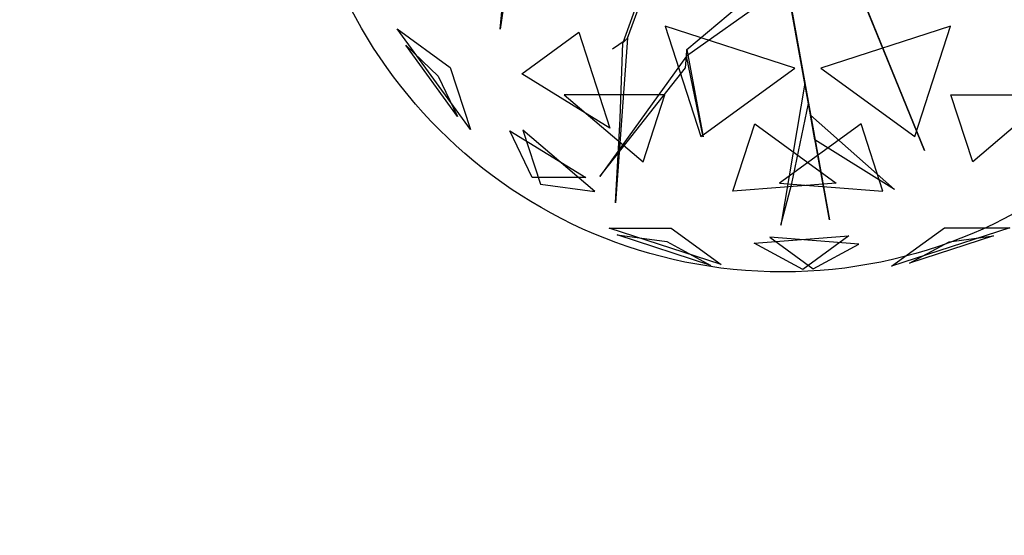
# Model space of a CAD drawing. Extents: x 22936 to 50368, y -4877 to 31080.
# Tile 321 of 601: x 46729 to 47109, y 3008 to 3207. Entities that reach past the tile are written whole.
import ezdxf

# ---------------------------------------------------------------- set-up
doc = ezdxf.new("R2010")
doc.units = 0
doc.layers.get('0').update_dxf_attribs({"linetype": 'CONTINUOUS'})
for name, color, linetype in [('00_TRACE_ARBRE', 3, 'CONTINUOUS'), ('00_TRACE_RDC', 241, 'CONTINUOUS'), ('08_AMENAGEMENTS_EXTERIEURS', 253, 'CONTINUOUS'), ('09_VEGETATION', 134, 'CONTINUOUS')]:
    doc.layers.add(name, color=color, linetype=linetype)

# ---------------------------------------------------------------- blocks, each defined once
blk = doc.blocks.new('TREE_GEOMETRIC_ROUND')
at = {"color": 7}
for p, q in [((-1025.8, -425.7, 3546.1), (-1094.1, -911.7, 4205.1)), ((-1094.1, -911.7, 4205.1), (-1050.3, -449.3, 3561.8)), ((-478.7, -568.3, 2844.8), (-620.7, -965, 2843.8)), ((-603.6, -946.7, 2786.3), (-453, -540.8, 2771.6)), ((-373.5, -991.1, 4105.7), (4, -672.1, 3415.3)), ((176, -1648.4, 3593.2), (2.2, -680.5, 3357.8)), ((2.2, -680.5, 3415.3), (176, -1648.4, 3593.2)), ((-2.2, -751.4, 3415.3), (-375.4, -1016.1, 4074.4)), ((376.1, -970, 4937.4), (292.4, -764.7, 4383)), ((297.1, -776.3, 4325.4), (543.6, -1380.7, 4586.9)), ((297.1, -776.3, 4335.9), (412.5, -1059.2, 5099.5)), ((447.2, -1144.4, 4555.6), (314.5, -818.9, 4398.6)), ((-1209.6, -1299.5, 3736.8), (-1491.6, -911.3, 3736.8)), ((-1491.6, -911.3, 3736.8), (-1287.6, -1059.6, 3316.1)), ((43.2, -1062.8, 5468.4), (-458, -899.9, 5468.4)), ((-458, -899.9, 5468.4), (-319.5, -1326.2, 5178.3)), ((644.2, -899.9, 2392.4), (143.1, -1062.8, 2392.4)), ((505.7, -1326.2, 2682.5), (644.2, -899.9, 2392.4)), ((-1011.6, -1084.4, 4958.5), (-790.9, -924.1, 5283)), ((-790.9, -924.1, 5283), (-670.7, -1294.1, 5031.1)), ((-603.6, -946.7, 2786.3), (-649.3, -1582.9, 2960.6)), ((-620.7, -965, 2843.8), (-603.6, -946.7, 2786.3)), ((-1259, -1249, 4189.8), (-1458.9, -973.9, 4189.8)), ((-1458.9, -973.9, 4189.8), (-1333.8, -1093.2, 4415.9)), ((-612.1, -955.8, 2796.8), (-661.3, -990, 2796.8)), ((-631.6, -1257.7, 2843.8), (-620.7, -965, 2843.8)), ((412.5, -1059.2, 5099.5), (376.1, -970, 4937.4)), ((-375.4, -1016.1, 4074.4), (-709.6, -1481.1, 4367.3)), ((-379, -1062, 4126.7), (-375.4, -1016.1, 4074.4)), ((-375.4, -1016.1, 4074.4), (-373.5, -991.1, 4105.7)), ((-311.5, -1327.5, 4806.6), (-375.4, -1016.1, 4074.4)), ((-373.5, -991.1, 4105.7), (-311.5, -1327.5, 4806.6)), ((-1287.6, -1059.6, 3316.1), (-1209.6, -1299.5, 3736.8)), ((-709.6, -1481.1, 4367.3), (-379, -1062, 4126.7)), ((-319.5, -1326.2, 5178.3), (43.2, -1062.8, 5468.4)), ((143.1, -1062.8, 2392.4), (505.7, -1326.2, 2682.5)), ((-1333.8, -1093.2, 4415.9), (-1259, -1249, 4189.8)), ((-670.7, -1294.1, 5031.1), (-1011.6, -1084.4, 4958.5)), ((81.3, -1121.2, 3462.4), (-11.6, -1669.3, 3357.8)), ((95.4, -1199.5, 3488.5), (81.3, -1121.2, 3462.4)), ((-458.8, -1165.3, 2577.8), (-847.9, -1165.3, 2829.7)), ((-847.9, -1165.3, 2829.7), (-543.2, -1424.8, 2902.3)), ((-543.2, -1424.8, 2902.3), (-458.8, -1165.3, 2577.8)), ((543.6, -1380.7, 4586.9), (447.2, -1144.4, 4555.6)), ((729.4, -1424.8, 4958.5), (645, -1165.3, 5283)), ((645, -1165.3, 5283), (1034.1, -1165.3, 5031.1)), ((1034.1, -1165.3, 5031.1), (729.4, -1424.8, 4958.5)), ((31.8, -1508.5, 3431), (95.4, -1199.5, 3488.5)), ((120.5, -1339.5, 3561.8), (103.5, -1244.8, 3546.1)), ((103.5, -1244.8, 3546.1), (427, -1531.1, 4205.1)), ((-649.3, -1582.9, 2960.6), (-631.6, -1257.7, 2843.8)), ((-196.4, -1537.5, 2902.3), (-112.1, -1278, 2577.8)), ((-112.1, -1278, 2577.8), (202.6, -1506.7, 2829.7)), ((298.3, -1278, 5283), (-16.4, -1506.7, 5031.1)), ((382.6, -1537.5, 4958.5), (298.3, -1278, 5283)), ((-1057.1, -1305.2, 4599.3), (-763.9, -1485.5, 4661.7)), ((-970.7, -1485.5, 4337.8), (-1057.1, -1305.2, 4599.3)), ((-728.6, -1539.4, 3265.8), (-1007, -1302.4, 3199.5)), ((-1007, -1302.4, 3199.5), (-939.1, -1511.3, 3565.9)), ((427, -1531.1, 4205.1), (120.5, -1339.5, 3561.8)), ((-763.9, -1485.5, 4661.7), (-970.7, -1485.5, 4337.8)), ((-939.1, -1511.3, 3565.9), (-728.6, -1539.4, 3265.8)), ((202.6, -1506.7, 2829.7), (-196.4, -1537.5, 2902.3)), ((-16.4, -1506.7, 5031.1), (382.6, -1537.5, 4958.5)), ((-11.6, -1669.3, 3357.8), (31.8, -1508.5, 3431)), ((-241.2, -1821.6, 4186.4), (-673.9, -1681, 4186.4)), ((-673.9, -1681, 4186.4), (-434.7, -1681, 4561.2)), ((-280.9, -1824.6, 3733.7), (-643.6, -1706.8, 3733.7)), ((-643.6, -1706.8, 3733.7), (-451.4, -1732.4, 3459.9)), ((-434.7, -1681, 4561.2), (-241.2, -1821.6, 4186.4)), ((416.4, -1827.8, 3736.8), (620.5, -1679.6, 3316.1)), ((872.7, -1679.6, 3736.8), (416.4, -1827.8, 3736.8)), ((620.5, -1679.6, 3316.1), (872.7, -1679.6, 3736.8)), ((-451.4, -1732.4, 3459.9), (-280.9, -1824.6, 3733.7)), ((-113.8, -1739.2, 3265.8), (250.8, -1711.1, 3199.5)), ((73.1, -1840.2, 3565.9), (-113.8, -1739.2, 3265.8)), ((289.6, -1742.8, 4599.3), (-53.5, -1716.3, 4661.7)), ((-53.5, -1716.3, 4661.7), (113.7, -1837.9, 4337.8)), ((250.8, -1711.1, 3199.5), (73.1, -1840.2, 3565.9)), ((113.7, -1837.9, 4337.8), (289.6, -1742.8, 4599.3)), ((809.5, -1711, 4189.8), (486, -1816, 4189.8)), ((486, -1816, 4189.8), (638.1, -1733.9, 4415.9)), ((638.1, -1733.9, 4415.9), (809.5, -1711, 4189.8))]:
    blk.add_line(p, q, dxfattribs=at)
mesh = blk.add_polyface(dxfattribs=at)
corners = [(-1094.1, -911.7, 4205.1), (-1050.3, -449.3, 3561.8), (-1025.8, -425.7, 3546.1)]
mesh.append_faces([[corners[k] for k in face] for face in [(0, 1, 2)]], dxfattribs={"color": 7})
mesh = blk.add_polyface(dxfattribs=at)
corners = [(2.2, -680.5, 3415.3), (176, -1648.4, 3593.2), (2.2, -680.5, 3357.8)]
mesh.append_faces([[corners[k] for k in face] for face in [(0, 1, 2)]], dxfattribs={"color": 7})
mesh = blk.add_polyface(dxfattribs=at)
corners = [(376.1, -970, 4937.4), (297.1, -776.3, 4335.9), (412.5, -1059.2, 5099.5), (292.4, -764.7, 4383)]
mesh.append_faces([[corners[k] for k in face] for face in [(0, 1, 2), (1, 0, 3)]], dxfattribs={"vtx0": -1, "color": 7})
mesh = blk.add_polyface(dxfattribs=at)
corners = [(447.2, -1144.4, 4555.6), (297.1, -776.3, 4325.4), (543.6, -1380.7, 4586.9), (314.5, -818.9, 4398.6)]
mesh.append_faces([[corners[k] for k in face] for face in [(0, 1, 2), (1, 0, 3)]], dxfattribs={"vtx0": -1, "color": 7})
mesh = blk.add_polyface(dxfattribs=at)
corners = [(-1491.6, -911.3, 3736.8), (-1287.6, -1059.6, 3316.1), (-1209.6, -1299.5, 3736.8)]
mesh.append_faces([[corners[k] for k in face] for face in [(0, 1, 2)]], dxfattribs={"color": 7})
mesh = blk.add_polyface(dxfattribs=at)
corners = [(43.2, -1062.8, 5468.4), (-458, -899.9, 5468.4), (-319.5, -1326.2, 5178.3)]
mesh.append_faces([[corners[k] for k in face] for face in [(0, 1, 2)]], dxfattribs={"color": 7})
mesh = blk.add_polyface(dxfattribs=at)
corners = [(644.2, -899.9, 2392.4), (143.1, -1062.8, 2392.4), (505.7, -1326.2, 2682.5)]
mesh.append_faces([[corners[k] for k in face] for face in [(0, 1, 2)]], dxfattribs={"color": 7})
mesh = blk.add_polyface(dxfattribs=at)
corners = [(-670.7, -1294.1, 5031.1), (-1011.6, -1084.4, 4958.5), (-790.9, -924.1, 5283)]
mesh.append_faces([[corners[k] for k in face] for face in [(0, 1, 2)]], dxfattribs={"color": 7})
mesh = blk.add_polyface(dxfattribs=at)
corners = [(-1458.9, -973.9, 4189.8), (-1333.8, -1093.2, 4415.9), (-1259, -1249, 4189.8)]
mesh.append_faces([[corners[k] for k in face] for face in [(0, 1, 2)]], dxfattribs={"color": 7})
mesh = blk.add_polyface(dxfattribs=at)
corners = [(-709.6, -1481.1, 4367.3), (-379, -1062, 4126.7), (-375.4, -1016.1, 4074.4)]
mesh.append_faces([[corners[k] for k in face] for face in [(0, 1, 2)]], dxfattribs={"color": 7})
mesh = blk.add_polyface(dxfattribs=at)
corners = [(-373.5, -991.1, 4105.7), (-311.5, -1327.5, 4806.6), (-375.4, -1016.1, 4074.4)]
mesh.append_faces([[corners[k] for k in face] for face in [(0, 1, 2)]], dxfattribs={"color": 7})
mesh = blk.add_polyface(dxfattribs=at)
corners = [(-543.2, -1424.8, 2902.3), (-458.8, -1165.3, 2577.8), (-847.9, -1165.3, 2829.7)]
mesh.append_faces([[corners[k] for k in face] for face in [(0, 1, 2)]], dxfattribs={"color": 7})
mesh = blk.add_polyface(dxfattribs=at)
corners = [(645, -1165.3, 5283), (1034.1, -1165.3, 5031.1), (729.4, -1424.8, 4958.5)]
mesh.append_faces([[corners[k] for k in face] for face in [(0, 1, 2)]], dxfattribs={"color": 7})
mesh = blk.add_polyface(dxfattribs=at)
corners = [(103.5, -1244.8, 3546.1), (427, -1531.1, 4205.1), (120.5, -1339.5, 3561.8)]
mesh.append_faces([[corners[k] for k in face] for face in [(0, 1, 2)]], dxfattribs={"color": 7})
mesh = blk.add_polyface(dxfattribs=at)
corners = [(-196.4, -1537.5, 2902.3), (-112.1, -1278, 2577.8), (202.6, -1506.7, 2829.7)]
mesh.append_faces([[corners[k] for k in face] for face in [(0, 1, 2)]], dxfattribs={"color": 7})
mesh = blk.add_polyface(dxfattribs=at)
corners = [(298.3, -1278, 5283), (-16.4, -1506.7, 5031.1), (382.6, -1537.5, 4958.5)]
mesh.append_faces([[corners[k] for k in face] for face in [(0, 1, 2)]], dxfattribs={"color": 7})
mesh = blk.add_polyface(dxfattribs=at)
corners = [(-763.9, -1485.5, 4661.7), (-970.7, -1485.5, 4337.8), (-1057.1, -1305.2, 4599.3)]
mesh.append_faces([[corners[k] for k in face] for face in [(0, 1, 2)]], dxfattribs={"color": 7})
mesh = blk.add_polyface(dxfattribs=at)
corners = [(-939.1, -1511.3, 3565.9), (-728.6, -1539.4, 3265.8), (-1007, -1302.4, 3199.5)]
mesh.append_faces([[corners[k] for k in face] for face in [(0, 1, 2)]], dxfattribs={"color": 7})
mesh = blk.add_polyface(dxfattribs=at)
corners = [(-434.7, -1681, 4561.2), (-241.2, -1821.6, 4186.4), (-673.9, -1681, 4186.4)]
mesh.append_faces([[corners[k] for k in face] for face in [(0, 1, 2)]], dxfattribs={"color": 7})
mesh = blk.add_polyface(dxfattribs=at)
corners = [(-643.6, -1706.8, 3733.7), (-451.4, -1732.4, 3459.9), (-280.9, -1824.6, 3733.7)]
mesh.append_faces([[corners[k] for k in face] for face in [(0, 1, 2)]], dxfattribs={"color": 7})
mesh = blk.add_polyface(dxfattribs=at)
corners = [(872.7, -1679.6, 3736.8), (416.4, -1827.8, 3736.8), (620.5, -1679.6, 3316.1)]
mesh.append_faces([[corners[k] for k in face] for face in [(0, 1, 2)]], dxfattribs={"color": 7})
mesh = blk.add_polyface(dxfattribs=at)
corners = [(73.1, -1840.2, 3565.9), (-113.8, -1739.2, 3265.8), (250.8, -1711.1, 3199.5)]
mesh.append_faces([[corners[k] for k in face] for face in [(0, 1, 2)]], dxfattribs={"color": 7})
mesh = blk.add_polyface(dxfattribs=at)
corners = [(-53.5, -1716.3, 4661.7), (113.7, -1837.9, 4337.8), (289.6, -1742.8, 4599.3)]
mesh.append_faces([[corners[k] for k in face] for face in [(0, 1, 2)]], dxfattribs={"color": 7})
mesh = blk.add_polyface(dxfattribs=at)
corners = [(638.1, -1733.9, 4415.9), (809.5, -1711, 4189.8), (486, -1816, 4189.8)]
mesh.append_faces([[corners[k] for k in face] for face in [(0, 1, 2)]], dxfattribs={"color": 7})
blk = doc.blocks.new('ARBRE_SIMPLE')
blk.add_circle((0, 0), 250)
blk = doc.blocks.new('GROUPER_1')
at = {"layer": '00_TRACE_ARBRE', "xscale": 0.75, "yscale": 0.75, "zscale": 0.75, "rotation": 10.53798942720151}
blk.add_blockref('ARBRE_SIMPLE', (5409.87, 3908.48), dxfattribs=at)
blk = doc.blocks.new('GROUPER_2')
at = {"layer": '00_TRACE_RDC'}
blk.add_blockref('GROUPER_1', (12098.99, 4265.72), dxfattribs=at)
blk = doc.blocks.new('GROUPER_17')
at = {"layer": '08_AMENAGEMENTS_EXTERIEURS'}
mesh = blk.add_polyface(dxfattribs=at)
corners = [(16.45, 1860.4), (0, 1328), (0, 1844.55), (1795, 1328), (33.02, 1876.27), (49.71, 1892.12), (66.55, 1907.89), (83.55, 1923.55), (100.74, 1939.04), (118.11, 1954.33), (135.7, 1969.37), (153.53, 1984.11), (171.6, 1998.5), (189.93, 2012.5), (208.55, 2026.07), (227.46, 2039.16), (246.69, 2051.72), (266.25, 2063.72), (286.11, 2075.18), (306.26, 2086.08), (326.69, 2096.46), (347.37, 2106.3), (368.28, 2115.64), (389.4, 2124.46), (410.72, 2132.79), (432.21, 2140.64), (453.87, 2148), (475.66, 2154.9), (497.57, 2161.34), (519.59, 2167.33), (541.68, 2172.89), (563.84, 2178.01), (586.04, 2182.71), (608.27, 2187), (630.51, 2190.89), (652.73, 2194.39), (674.92, 2197.5), (697.06, 2200.25), (719.14, 2202.62), (741.15, 2204.62), (763.1, 2206.23), (785, 2207.43), (806.84, 2208.22), (828.63, 2208.57), (850.38, 2208.48), (872.08, 2207.93), (893.75, 2206.9), (915.39, 2205.39), (936.99, 2203.38), (958.57, 2200.86), (980.13, 2197.81), (1001.67, 2194.22), (1023.19, 2190.07), (1044.71, 2185.36), (1066.22, 2180.06), (1087.73, 2174.17), (1109.23, 2167.67), (1130.75, 2160.55), (1152.27, 2152.79), (1173.81, 2144.38), (1195.36, 2135.31), (1216.93, 2125.59), (1238.5, 2115.38), (1260.06, 2104.88), (1281.58, 2094.27), (1303.04, 2083.75), (1324.43, 2073.52), (1345.72, 2063.77), (1366.89, 2054.69), (1387.93, 2046.48), (1408.82, 2039.32), (1429.54, 2033.42), (1450.06, 2028.98), (1470.36, 2026.17), (1490.44, 2025.2), (1510.26, 2026.26), (1529.82, 2029.54), (1549.07, 2035.18), (1567.96, 2043.07), (1586.43, 2053.03), (1604.39, 2064.91), (1621.79, 2078.53), (1638.55, 2093.74), (1654.6, 2110.37), (1669.89, 2128.24), (1684.32, 2147.2), (1697.85, 2167.08), (1710.39, 2187.71), (1721.89, 2208.92), (1732.26, 2230.56), (1741.45, 2252.45), (1749.38, 2274.43), (1756.03, 2296.38), (1761.5, 2318.27), (1765.9, 2340.13), (1769.36, 2361.94), (1771.99, 2383.72), (1773.91, 2405.46), (1775.24, 2427.19), (1776.09, 2448.89), (1776.59, 2470.58), (1776.85, 2492.26), (1777, 2513.93), (2395.68, 2513.93), (1845, 75), (1845, 0), (1332.44, 6187.9), (953.84, 4324.79), (744.56, 6114.92), (1503.53, 4690.87), (1872.82, 4324.79), (2843.74, 4811.2), (2680.87, 4187.05), (193.79, -1456.02), (188.09, -1836.1), (174.84, -1645.82), (233.16, -2021.44), (244.41, -1272.11), (308.78, -2196.56), (325.25, -1099.34), (412.78, -2356.46), (434, -942.64), (3662.14, -2801.42), (567.57, -806.46), (722.14, -694.7), (893.31, -610.54), (1076.21, -556.38), (1155.38, -537.12), (1232.99, -512.33), (1308.66, -482.14), (1382.02, -446.69), (1452.7, -406.15), (1520.35, -360.74), (1584.63, -310.68), (1645.22, -256.21), (1701.82, -197.6), (1754.16, -135.16), (1801.96, -69.18), (1795, 75)]
mesh.append_faces([[corners[k] for k in face] for face in [(0, 1, 2), (106, 107, 108), (113, 114, 115)]], dxfattribs={"vtx0": -1})
mesh.append_faces([[corners[k] for k in face] for face in [(1, 0, 3), (104, 103, 105), (107, 109, 110), (110, 111, 112), (114, 113, 116), (116, 117, 118), (118, 119, 120), (120, 121, 122), (122, 112, 111)]], dxfattribs={"vtx0": -1, "vtx1": -1})
mesh.append_faces([[corners[k] for k in face] for face in [(3, 103, 104), (122, 105, 103)]], dxfattribs={"vtx0": -1, "vtx1": -1, "vtx2": -1})
mesh.append_faces([[corners[k] for k in face] for face in [(3, 0, 4), (3, 4, 5), (3, 5, 6), (3, 6, 7), (3, 7, 8), (3, 8, 9), (3, 9, 10), (3, 10, 11), (3, 11, 12), (3, 12, 13), (3, 13, 14), (3, 14, 15), (3, 15, 16), (3, 16, 17), (3, 17, 18), (3, 18, 19), (3, 19, 20), (3, 20, 21), (3, 21, 22), (3, 22, 23), (3, 23, 24), (3, 24, 25), (3, 25, 26), (3, 26, 27), (3, 27, 28), (3, 28, 29), (3, 29, 30), (3, 30, 31), (3, 31, 32), (3, 32, 33), (3, 33, 34), (3, 34, 35), (3, 35, 36), (3, 36, 37), (3, 37, 38), (3, 38, 39), (3, 39, 40), (3, 40, 41), (3, 41, 42), (3, 42, 43), (3, 43, 44), (3, 44, 45), (3, 45, 46), (3, 46, 47), (3, 47, 48), (3, 48, 49), (3, 49, 50), (3, 50, 51), (3, 51, 52), (3, 52, 53), (3, 53, 54), (3, 54, 55), (3, 55, 56), (3, 56, 57), (3, 57, 58), (3, 58, 59), (3, 59, 60), (3, 60, 61), (3, 61, 62), (3, 62, 63), (3, 63, 64), (3, 64, 65), (3, 65, 66), (3, 66, 67), (3, 67, 68), (3, 68, 69), (3, 69, 70), (3, 70, 71), (3, 71, 72), (3, 72, 73), (3, 73, 74), (3, 74, 75), (3, 75, 76), (3, 76, 77), (3, 77, 78), (3, 78, 79), (3, 79, 80), (3, 80, 81), (3, 81, 82), (3, 82, 83), (3, 83, 84), (3, 84, 85), (3, 85, 86), (3, 86, 87), (3, 87, 88), (3, 88, 89), (3, 89, 90), (3, 90, 91), (3, 91, 92), (3, 92, 93), (3, 93, 94), (3, 94, 95), (3, 95, 96), (3, 96, 97), (3, 97, 98), (3, 98, 99), (3, 99, 100), (3, 100, 101), (3, 101, 102), (3, 102, 103), (107, 106, 109), (110, 109, 111), (116, 113, 117), (118, 117, 119), (120, 119, 121), (122, 121, 123), (122, 123, 124), (122, 124, 125), (122, 125, 126), (122, 126, 127), (122, 127, 128), (122, 128, 129), (122, 129, 130), (122, 130, 131), (122, 131, 132), (122, 132, 133), (122, 133, 134), (122, 134, 135), (122, 135, 136), (122, 136, 137), (122, 137, 105), (122, 103, 112)]], dxfattribs={"vtx0": -1, "vtx2": -1})
mesh.append_faces([[corners[k] for k in face] for face in [(104, 138, 3)]], dxfattribs={"vtx2": -1})
blk = doc.blocks.new('GROUPER_116')
at = {"layer": '08_AMENAGEMENTS_EXTERIEURS'}
mesh = blk.add_polyface(dxfattribs=at)
corners = [(460.49, 3331.22), (460.49, 3326.22), (94.11, 3239.87), (980.49, 3870.79), (980.49, 3518.79), (480.49, 3870.79), (1209.96, 3523.79), (1000.49, 3518.79), (1000.49, 3523.79), (1000.49, 3336.93), (1165.99, 2980.93), (1307.17, 3133.93), (1000.49, 2980.93), (980.49, 3336.93), (1116.94, 808.8), (980.49, 670.69), (980.49, 838.54), (1082.03, 648.56), (480.49, 3326.22), (460.49, 3076.22), (480.49, 3076.22), (480.49, 0), (980.49, 0), (460.49, 3071.22), (0, 3071.22)]
mesh.append_faces([[corners[k] for k in face] for face in [(6, 7, 8), (10, 6, 11), (15, 14, 17), (2, 23, 24)]], dxfattribs={"vtx0": -1})
mesh.append_faces([[corners[k] for k in face] for face in [(7, 13, 4), (13, 7, 9), (14, 15, 16), (18, 19, 1), (19, 18, 20), (20, 5, 21), (21, 5, 22), (22, 5, 15), (23, 2, 19)]], dxfattribs={"vtx0": -1, "vtx1": -1})
mesh.append_faces([[corners[k] for k in face] for face in [(7, 6, 9), (9, 6, 10), (15, 5, 4), (15, 4, 13), (19, 2, 1)]], dxfattribs={"vtx0": -1, "vtx1": -1, "vtx2": -1})
mesh.append_faces([[corners[k] for k in face] for face in [(20, 18, 5), (15, 13, 16)]], dxfattribs={"vtx0": -1, "vtx2": -1})
mesh.append_faces([[corners[k] for k in face] for face in [(0, 1, 2), (3, 4, 5)]], dxfattribs={"vtx1": -1})
mesh.append_faces([[corners[k] for k in face] for face in [(10, 12, 9)]], dxfattribs={"vtx2": -1})

msp = doc.modelspace()

# ---------------------------------------------------------------- block references
at = {"layer": '00_TRACE_RDC'}
msp.add_blockref('GROUPER_2', (29515.15, -4876.93), dxfattribs=at)
at = {"layer": '08_AMENAGEMENTS_EXTERIEURS', "color": 54}
msp.add_blockref('GROUPER_17', (46706.19, 1619.93), dxfattribs=at)
at = {"layer": '08_AMENAGEMENTS_EXTERIEURS', "color": 7}
msp.add_blockref('GROUPER_116', (45720.7, 1619.93), dxfattribs=at)
at = {"layer": '09_VEGETATION', "xscale": 0.1, "yscale": 0.1, "zscale": 0.1}
msp.add_blockref('TREE_GEOMETRIC_ROUND', (47024.35, 3294.76), dxfattribs=at)

doc.saveas('drawing.dxf')
